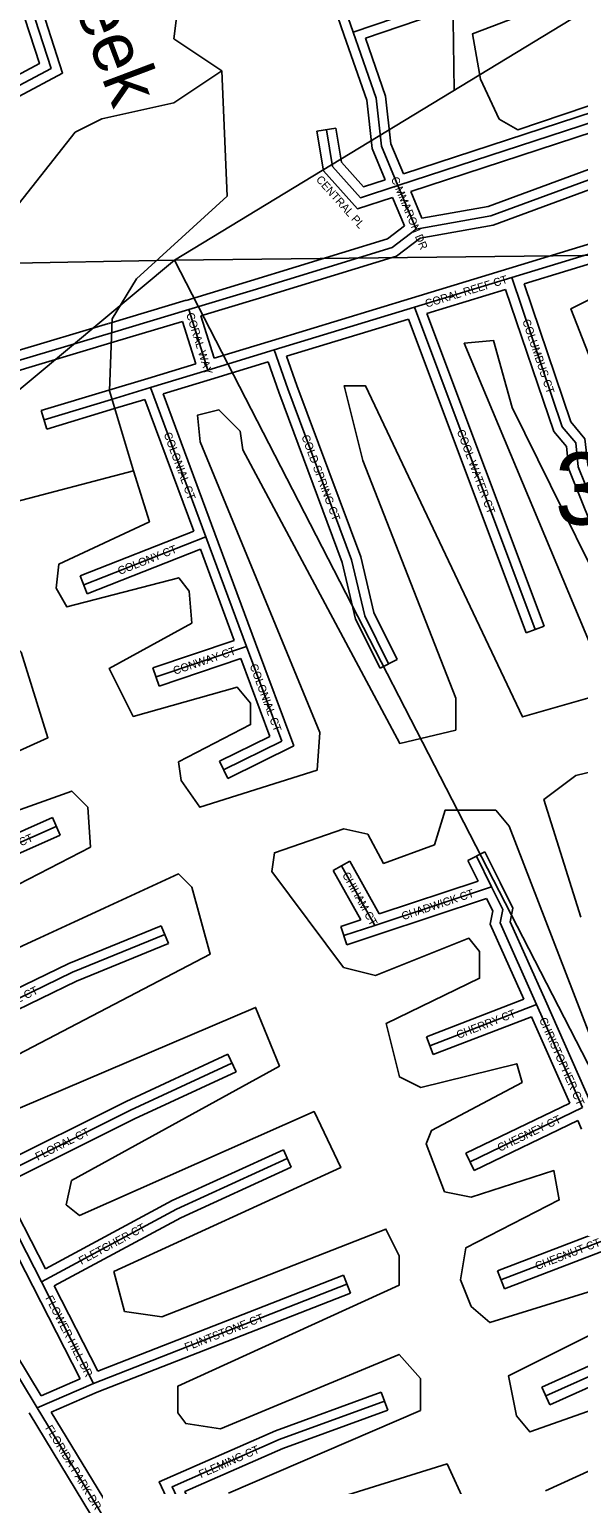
# Model space of a CAD drawing. Extents: x 457167 to 656239, y 1787309 to 1969297.
# Drawn here: x 588786 to 590505, y 1904923 to 1909471 of the extents above; entities that cross this region are included whole.
import ezdxf

# ---------------------------------------------------------------- set-up
doc = ezdxf.new("R2010")
doc.units = 0
for name, color, linetype in [('Level 1', 7, 'Continuous'), ('Level 2', 7, 'Continuous'), ('Level 31', 7, 'Continuous'), ('Level 32', 7, 'Continuous'), ('Level 34', 7, 'Continuous'), ('Level 41', 7, 'Continuous'), ('Level 5', 7, 'Continuous')]:
    doc.layers.add(name, color=color, linetype=linetype)

msp = doc.modelspace()

# ---------------------------------------------------------------- linework, layer by layer
at = {"layer": 'Level 1'}
for p, q in [((590046.356, 1914002.513), (590115.044, 1909280.417)), ((592464.083, 1910705.826), (589240.382, 1908749.669)), ((589240.382, 1908749.669), (593427.605, 1908796.293)), ((585074.96, 1908666.844), (589240.382, 1908749.669)), ((589240.382, 1908749.669), (585103.985, 1905297.891)), ((592117.707, 1903161.447), (589240.382, 1908749.669))]:
    msp.add_line(p, q, dxfattribs=at)
at = {"layer": 'Level 31'}
for p, q in [((589799.756, 1909461.576), (589654.289, 1909877.843)), ((589799.756, 1909461.576), (590454.617, 1909685.136)), ((591376.939, 1909452.231), (589939.394, 1908982.408)), ((590229.433, 1908888.07), (590613.021, 1909029.207)), ((589996.049, 1908846.668), (589939.394, 1908982.408)), ((589996.049, 1908846.668), (590229.433, 1908888.07)), ((589920.93, 1908788.62), (589996.049, 1908846.668)), ((590694.336, 1908816.697), (590295.205, 1908695.223)), ((589487.129, 1908655.943), (589920.93, 1908788.62)), ((590295.205, 1908695.223), (589990.845, 1908602.31)), ((589285.494, 1908595.216), (589487.129, 1908655.943)), ((589043.47, 1908522.926), (589285.494, 1908595.216)), ((589344.594, 1908405.651), (589285.494, 1908595.216)), ((589990.845, 1908602.31), (589552.591, 1908468.913)), ((590368.909, 1907595.801), (589990.845, 1908602.31)), ((588711.44, 1908423.53), (589043.47, 1908522.926)), ((589552.591, 1908468.913), (589344.594, 1908405.651)), ((589344.594, 1908405.651), (589165.857, 1908351.43)), ((589165.857, 1908351.43), (589044.047, 1908314.559)), ((589165.857, 1908351.43), (589339.208, 1907885.29)), ((589044.047, 1908314.559), (588832.869, 1908250.579)), ((589339.208, 1907885.29), (588957.174, 1907735.071)), ((589339.208, 1907885.29), (589466.375, 1907542.51)), ((589466.375, 1907542.51), (589182.979, 1907447.385)), ((589466.375, 1907542.51), (589576.146, 1907246.671)), ((589576.146, 1907246.671), (589394.161, 1907157.181)), ((590232.069, 1906792.034), (590184.556, 1906887.393)), ((589866.927, 1906670.867), (589762.996, 1906856.875)), ((590232.069, 1906792.034), (589866.927, 1906670.867)), ((589866.927, 1906670.867), (589769.917, 1906639.041)), ((590372.873, 1906424.141), (590039.185, 1906295.281)), ((590516.304, 1906101.701), (590372.873, 1906424.141)), ((590516.304, 1906101.701), (590164.74, 1905932.506)), ((588661.987, 1905874.128), (588824.488, 1905557.1)), ((590658.035, 1905715.989), (590261.359, 1905563.965)), ((588824.488, 1905557.1), (588986.992, 1905240.071)), ((588986.992, 1905240.071), (589780.05, 1905550.28)), ((590791.585, 1905376.111), (590401.541, 1905200.801)), ((588986.992, 1905240.071), (588811.694, 1905163.662)), ((589023.1, 1904816), (588811.694, 1905163.662))]:
    msp.add_line(p, q, dxfattribs=at)
for points in [[(588429.245, 1909157.875), (588604.49, 1909215.737), (588854.567, 1909348.738), (588755.003, 1909657.288), (588547.22, 1910058.037)], [(589939.394, 1908982.408), (589888.12, 1909105.411), (589871.542, 1909255.625), (589799.756, 1909461.576)], [(589939.394, 1908982.408), (589822.036, 1908944.436), (589735.117, 1909042.048), (589715.615, 1909156.994)], [(590677.694, 1907670.163), (590503.314, 1908103.934), (590495.181, 1908179.222), (590453.312, 1908229.116), (590295.205, 1908695.223)], [(589910.345, 1907488.256), (589835.596, 1907638.211), (589794.268, 1907813.56), (589594.967, 1908347.381), (589552.591, 1908468.913)], [(588277.733, 1906782.481), (588441.773, 1906790.18), (588870.935, 1906980.308)], [(590372.873, 1906424.141), (590259.205, 1906678.893), (590267.544, 1906720.696), (590232.069, 1906792.034)], [(588446.272, 1906294.165), (588922.242, 1906524.571), (589210.136, 1906642.232)], [(588811.694, 1905163.662), (588598.391, 1905514.602), (588515.423, 1905689.666), (588399.017, 1905831.699), (588066.291, 1906407.228)], [(588661.987, 1905874.128), (589102.975, 1906094.056), (589420.488, 1906241.119)], [(588824.488, 1905557.1), (589246.736, 1905784.336), (589593.517, 1905942.621)], [(589375.913, 1904610.268), (589233.094, 1904917.44), (589568.101, 1905064.472), (589897.018, 1905184.975)]]:
    msp.add_lwpolyline(points, dxfattribs=at)
at = {"layer": 'Level 32'}
for p, q in [((589771.436, 1909451.678), (589625.969, 1909867.946)), ((589838.024, 1909442.937), (590464.31, 1909656.743)), ((591338.762, 1909471.314), (589956.42, 1909019.534)), ((591358.104, 1909414.512), (589979.594, 1908963.982)), ((589686.038, 1909151.976), (589745.193, 1909162.012)), ((590221.572, 1908917.143), (590602.663, 1909057.362)), ((590237.294, 1908858.995), (590623.381, 1909001.051)), ((590014.477, 1908880.406), (589979.593, 1908963.982)), ((589959.504, 1908856.34), (589922.349, 1908945.359)), ((590014.477, 1908880.405), (590221.572, 1908917.143)), ((589906.92, 1908815.706), (589959.504, 1908856.341)), ((589934.943, 1908761.531), (590008.555, 1908818.416)), ((590008.555, 1908818.416), (590237.294, 1908858.994)), ((590685.601, 1908845.397), (590286.47, 1908723.923)), ((589478.355, 1908684.631), (589906.921, 1908815.706)), ((590676.317, 1908779.852), (590333.563, 1908675.536)), ((589495.904, 1908627.255), (589934.942, 1908761.531)), ((589276.844, 1908623.941), (589478.478, 1908684.669)), ((590286.446, 1908723.916), (589982.087, 1908631.003)), ((590276.14, 1908658.034), (590030.167, 1908582.946)), ((589034.884, 1908551.672), (589276.909, 1908623.961)), ((589323.152, 1908575.225), (589495.781, 1908627.217)), ((589982.11, 1908631.011), (589543.855, 1908497.614)), ((588741.515, 1908463.847), (589034.867, 1908551.666)), ((589052.056, 1908494.18), (589265.678, 1908557.985)), ((589306.956, 1908425.584), (589265.679, 1908557.986)), ((589364.368, 1908443.023), (589323.152, 1908575.225)), ((589972.659, 1908565.413), (589591.201, 1908449.304)), ((590340.824, 1907585.252), (589972.659, 1908565.413)), ((590396.994, 1907606.351), (590030.167, 1908582.946)), ((588720.044, 1908394.789), (589052.074, 1908494.186)), ((589543.861, 1908497.616), (589364.368, 1908443.023)), ((589306.956, 1908425.584), (589157.148, 1908380.137)), ((589533.752, 1908431.825), (589353.324, 1908376.948)), ((589157.165, 1908380.143), (589035.356, 1908343.273)), ((589353.304, 1908376.943), (589205.097, 1908331.981)), ((589035.349, 1908343.271), (588824.17, 1908279.29)), ((589205.097, 1908331.981), (589367.327, 1907895.746)), ((588841.568, 1908221.866), (588824.17, 1908279.29)), ((589052.746, 1908285.846), (588841.568, 1908221.866)), ((589147.566, 1908314.546), (589052.739, 1908285.844)), ((589147.565, 1908314.547), (589300.825, 1907902.433)), ((589300.825, 1907902.433), (588946.197, 1907762.991)), ((589367.335, 1907895.725), (589494.503, 1907552.945)), ((589321.72, 1907846.176), (588968.154, 1907707.151)), ((589321.72, 1907846.176), (589427.481, 1907561.099)), ((588968.154, 1907707.151), (588946.197, 1907762.991)), ((590340.824, 1907585.252), (590396.994, 1907606.351)), ((589427.481, 1907561.099), (589173.433, 1907475.825)), ((589494.502, 1907552.946), (589613.699, 1907231.705)), ((589448.363, 1907504.817), (589192.526, 1907418.943)), ((589448.363, 1907504.816), (589538.594, 1907261.635)), ((589883.496, 1907474.872), (589937.195, 1907501.64)), ((589192.526, 1907418.943), (589173.433, 1907475.825)), ((589538.594, 1907261.635), (589380.923, 1907184.101)), ((589613.699, 1907231.704), (589407.399, 1907130.258)), ((589407.399, 1907130.258), (589380.923, 1907184.101)), ((588858.784, 1907007.738), (588883.088, 1906952.878)), ((589736.806, 1906842.241), (589789.186, 1906871.508)), ((589881.019, 1906707.151), (589789.186, 1906871.508)), ((590157.705, 1906874.013), (590211.408, 1906900.771)), ((590189.793, 1906809.613), (590157.705, 1906874.013)), ((590258.92, 1906805.413), (590211.408, 1906900.771)), ((589822.976, 1906688.022), (589736.806, 1906842.241)), ((590189.792, 1906809.614), (589881.019, 1906707.153)), ((590216.802, 1906755.357), (589876.376, 1906642.393)), ((589822.977, 1906688.022), (589760.566, 1906667.547)), ((589198.787, 1906670.003), (589221.486, 1906614.462)), ((589779.269, 1906610.535), (589760.566, 1906667.547)), ((589876.279, 1906642.361), (589779.269, 1906610.535)), ((590332.61, 1906440.753), (590028.379, 1906323.266)), ((590543.714, 1906113.893), (590400.284, 1906436.335)), ((590357.061, 1906385.874), (590049.994, 1906267.293)), ((590477.061, 1906116.107), (590357.062, 1906385.874)), ((590049.994, 1906267.293), (590028.379, 1906323.266)), ((589407.879, 1906268.341), (589433.097, 1906213.896)), ((590477.06, 1906116.107), (590151.73, 1905959.538)), ((590501.489, 1906061.276), (590177.751, 1905905.472)), ((590513.363, 1906034.664), (590501.489, 1906061.276)), ((589581.059, 1905969.913), (589605.974, 1905915.329)), ((590177.751, 1905905.472), (590151.73, 1905959.538)), ((588635.29, 1905860.443), (588797.791, 1905543.415)), ((588702.522, 1905860.817), (588837.224, 1905598.021)), ((590619.064, 1905733.181), (590250.624, 1905591.978)), ((590640.994, 1905677.328), (590272.095, 1905535.951)), ((590272.095, 1905535.951), (590250.624, 1905591.978)), ((588797.791, 1905543.414), (588945.725, 1905254.811)), ((588864.599, 1905544.616), (589001.319, 1905277.89)), ((589001.319, 1905277.89), (589769.123, 1905578.219)), ((589769.123, 1905578.219), (589790.979, 1905522.341)), ((588998.454, 1905212.341), (589790.979, 1905522.341)), ((590753.206, 1905391.751), (590389.242, 1905228.164)), ((590775.159, 1905335.835), (590413.841, 1905173.436)), ((588945.725, 1905254.811), (588823.724, 1905201.631)), ((590413.841, 1905173.436), (590389.242, 1905228.164)), ((588998.454, 1905212.341), (588855.181, 1905149.89)), ((589886.697, 1905213.144), (589907.339, 1905156.805)), ((588981.492, 1904826.684), (588786.062, 1905148.075)), ((589048.734, 1904831.587), (588855.181, 1905149.89))]:
    msp.add_line(p, q, dxfattribs=at)
for points in [[(588469.404, 1909139.54), (588616.321, 1909188.05), (588890.832, 1909334.045), (588782.786, 1909668.878), (588575.249, 1910069.155)], [(588444.957, 1909194.656), (588592.659, 1909243.425), (588818.302, 1909363.431), (588727.219, 1909645.697), (588533.274, 1910019.759)], [(589899.173, 1909000.925), (589858.773, 1909097.841), (589842.094, 1909248.958), (589771.428, 1909451.701)], [(589956.42, 1909019.535), (589917.467, 1909112.981), (589900.989, 1909262.291), (589838.024, 1909442.937)], [(589922.349, 1908945.361), (589812.649, 1908909.867), (589706.981, 1909028.533), (589686.038, 1909151.976)], [(589899.173, 1909000.925), (589831.424, 1908979.006), (589763.253, 1909055.563), (589745.193, 1909162.012)], [(590649.858, 1907658.973), (590473.931, 1908096.59), (590466.334, 1908166.927), (590426.711, 1908214.146), (590276.14, 1908658.035)], [(590705.529, 1907681.354), (590532.695, 1908111.277), (590524.029, 1908191.516), (590479.913, 1908244.086), (590333.564, 1908675.536)], [(589883.496, 1907474.872), (589807.194, 1907627.941), (589765.501, 1907804.838), (589566.747, 1908337.195), (589533.752, 1908431.825)], [(589937.195, 1907501.64), (589863.998, 1907648.481), (589823.035, 1907822.281), (589623.188, 1908357.567), (589591.2, 1908449.305)], [(588276.327, 1906812.449), (588434.755, 1906819.885), (588858.784, 1907007.738)], [(588310.579, 1906753.988), (588448.789, 1906760.475), (588883.088, 1906952.878)], [(590400.27, 1906436.366), (590290.495, 1906682.393), (590298.969, 1906724.879), (590258.93, 1906805.393)], [(590332.61, 1906440.753), (590227.916, 1906675.393), (590236.119, 1906716.515), (590216.802, 1906755.358)], [(588459.566, 1906333.931), (588910.019, 1906551.986), (589198.787, 1906670.003)], [(588486.993, 1906280.544), (588934.464, 1906497.158), (589221.486, 1906614.462)], [(588823.724, 1905201.631), (588624.834, 1905528.856), (588540.957, 1905705.837), (588423.768, 1905848.828), (588093.195, 1906420.631)], [(588675.13, 1905914.206), (589089.974, 1906121.096), (589407.879, 1906268.341)], [(588702.522, 1905860.817), (589115.976, 1906067.015), (589433.097, 1906213.896)], [(588837.224, 1905598.022), (589233.384, 1905811.22), (589581.059, 1905969.913)], [(588864.599, 1905544.616), (589260.088, 1905757.451), (589605.974, 1905915.329)], [(589348.709, 1904597.619), (589192.965, 1904932.591), (589556.901, 1905092.32), (589886.697, 1905213.144)], [(589391.394, 1904648.129), (589273.224, 1904902.288), (589579.3, 1905036.625), (589907.339, 1905156.805)]]:
    msp.add_lwpolyline(points, dxfattribs=at)
at = {"layer": 'Level 5'}
msp.add_line((588724.154, 1907988.709), (589112.422, 1908090.807), dxfattribs=at)
for points in [[(589388.849, 1909340.969), (589238.895, 1909441.171), (589255.724, 1909574.543), (589114.07, 1909649.705), (589164.319, 1909849.75), (589097.657, 1909899.831), (589139.535, 1910091.506), (588897.88, 1910175.126)], [(591247.961, 1909472.351), (590313.983, 1909156.589), (590255.662, 1909190), (590197.429, 1909315.112), (590172.587, 1909456.856), (590631.281, 1909631.432)], [(588479.574, 1908758.4), (588713.126, 1908874.854), (588930.155, 1909149.721), (589013.555, 1909191.303), (589238.698, 1909241.096), (589388.849, 1909340.969)], [(589112.422, 1908090.807), (589037.658, 1908340.993), (589046.254, 1908566.048), (589121.404, 1908691.021), (589405.104, 1908949.159), (589388.849, 1909340.969)], [(590546.844, 1908631.137), (590480.123, 1908597.856), (590812.669, 1907747.187)], [(590695.661, 1907480.551), (590296.404, 1908289.608), (590238.241, 1908498.083), (590146.54, 1908489.842), (590562.319, 1907497.391)], [(590562.19, 1907389.017), (590328.709, 1907322.555), (589837.968, 1908356.787), (589771.277, 1908356.887), (589829.371, 1908123.401), (590120.365, 1907381.136), (590120.266, 1907281.103), (589945.144, 1907239.611), (589454.275, 1908157.141), (589446.004, 1908215.491), (589379.373, 1908282.253), (589312.692, 1908265.672), (589320.924, 1908182.281), (589695.091, 1907273.221), (589686.622, 1907156.517), (589319.729, 1907040.193), (589261.437, 1907123.625), (589253.166, 1907181.976), (589478.378, 1907298.46), (589478.437, 1907365.151), (589436.825, 1907415.202), (589111.613, 1907323.858), (589036.749, 1907474.011), (589295.301, 1907615.436), (589287.099, 1907715.479), (589253.779, 1907757.19), (588903.565, 1907665.876), (588870.284, 1907724.267), (588878.683, 1907799.299), (589162.274, 1907932.383), (589112.422, 1908090.807)], [(588307.772, 1907014.704), (588844.789, 1907257.466), (588761.685, 1907524.321), (588603.49, 1907699.555), (588595.279, 1907816.258), (588504.507, 1908028.729)], [(590511.429, 1906697.131), (590395.103, 1907064.059), (590495.244, 1907138.991), (590628.654, 1907172.173)], [(588427.293, 1906632.658), (588977.776, 1906915.508), (588969.604, 1907040.591), (588919.623, 1907090.642), (588360.899, 1906891.184)], [(590576.916, 1905538.313), (590226.663, 1905430.299), (590168.372, 1905480.38), (590135.09, 1905563.781), (590151.899, 1905663.814), (590443.83, 1905813.539), (590427.249, 1905905.271), (590168.727, 1905822.168), (590085.365, 1905838.948), (590027.173, 1905989.061), (590043.913, 1906030.712), (590327.514, 1906180.477), (590310.873, 1906238.859), (590010.7, 1906164.156), (589944.039, 1906197.566), (589902.556, 1906364.33), (590194.448, 1906505.755), (590194.547, 1906589.116), (590161.236, 1906630.837), (589869.334, 1906514.413), (589769.332, 1906539.553), (589544.584, 1906839.899), (589552.984, 1906898.251), (589769.786, 1906973.043), (589844.817, 1906956.273), (589894.739, 1906864.511), (590053.19, 1906922.704), (590086.629, 1907031.046), (590245.021, 1907030.877), (590286.673, 1906980.826), (590602.578, 1906163.508)], [(588635.241, 1906207.309), (589352.586, 1906581.662), (589294.422, 1906790.136), (589252.811, 1906831.857), (588493.825, 1906482.545)], [(589409.129, 1904897.651), (590009.634, 1905155.461), (590009.723, 1905255.493), (589943.13, 1905330.585), (589384.346, 1905097.756), (589276.004, 1905114.566), (589251.024, 1905147.906), (589251.093, 1905231.269), (589943.358, 1905547.33), (589943.456, 1905639.032), (589901.874, 1905722.434), (589201.299, 1905448.084), (589084.628, 1905464.884), (589051.415, 1905589.966), (589760.35, 1905914.328), (589677.187, 1906089.491), (588943.231, 1905765.16), (588901.59, 1905798.531), (588918.319, 1905873.532), (589568.944, 1906231.305), (589494.11, 1906414.809), (588693.474, 1906073.866)], [(590726.613, 1905221.366), (590351.349, 1905088.381), (590309.698, 1905138.462), (590284.856, 1905263.535), (590618.469, 1905429.911)], [(590401.173, 1904904.947), (590784.835, 1905079.583)], [(590151.019, 1904863.525), (590092.797, 1904988.637), (589425.701, 1904780.949)]]:
    msp.add_lwpolyline(points, dxfattribs=at)

# ---------------------------------------------------------------- texts
at = {"layer": 'Level 2'}
msp.add_text('39-11-31', height=225, dxfattribs=at).set_placement((590429.921, 1907923.333))
at = {"layer": 'Level 34'}
for s, rotation, p in [('CENTRAL PL', 311.683283, (589681.519, 1909000.026)), ('CIMMARON DR', 292.654142, (589916.881, 1909003.897)), ('CORAL REEF CT', 16.975403, (590028.74, 1908600.81)), ('CORAL WAY', 287.315011, (589276.817, 1908581.056)), ('COLUMBUS CT', 288.736711, (590327.82, 1908560.161)), ('COLONIAL CT', 290.399008, (589206.399, 1908206.55)), ('COLD SPRING CT', 290.472492, (589637.135, 1908198.699)), ('COOL WATER CT', 290.586581, (590122.99, 1908214.959)), ('COLONY CT', 21.464603, (589069.227, 1907765.701)), ('CONWAY CT', 18.554428, (589241.317, 1907453.782)), ('COLONIAL CT', 290.356889, (589475.194, 1907482.816)), ('FLARESTONE CT', 23.893725, (588548.245, 1906823.68)), ('CHIHAM CT', 299.193942, (589764.184, 1906829.125)), ('CHADWICK CT', 18.357158, (589955.684, 1906687.151)), ('FLAMETREE CT', 25.830014, (588587.646, 1906348.715)), ('CHERRY CT', 21.114631, (590128.118, 1906316.224)), ('CHRISTOPHER CT', 293.980303, (590380.172, 1906376.979)), ('CHESNEY CT', 25.699194, (590257.82, 1905963.43)), ('FLORAL CT', 26.505525, (588813.227, 1905935.586)), ('FLETCHER CT', 28.286608, (588949.594, 1905610.232)), ('CHESNUT CT', 20.968553, (590374.175, 1905593.815)), ('FLOWER HILL DR', 297.138614, (588836.214, 1905506.821)), ('FLINTSTONE CT', 21.362567, (589278.079, 1905340.511)), ('FLORIDA PARK DR', 301.302525, (588835.534, 1905100.401)), ('FLEMING CT', 23.695908, (589323.425, 1904943.436))]:
    msp.add_text(s, height=25, rotation=rotation, dxfattribs=at).set_placement(p)
at = {"layer": 'Level 41'}
msp.add_text('Long Creek', height=160, rotation=290.660022, dxfattribs=at).set_placement((588659.509, 1910255.294))

doc.saveas('drawing.dxf')
